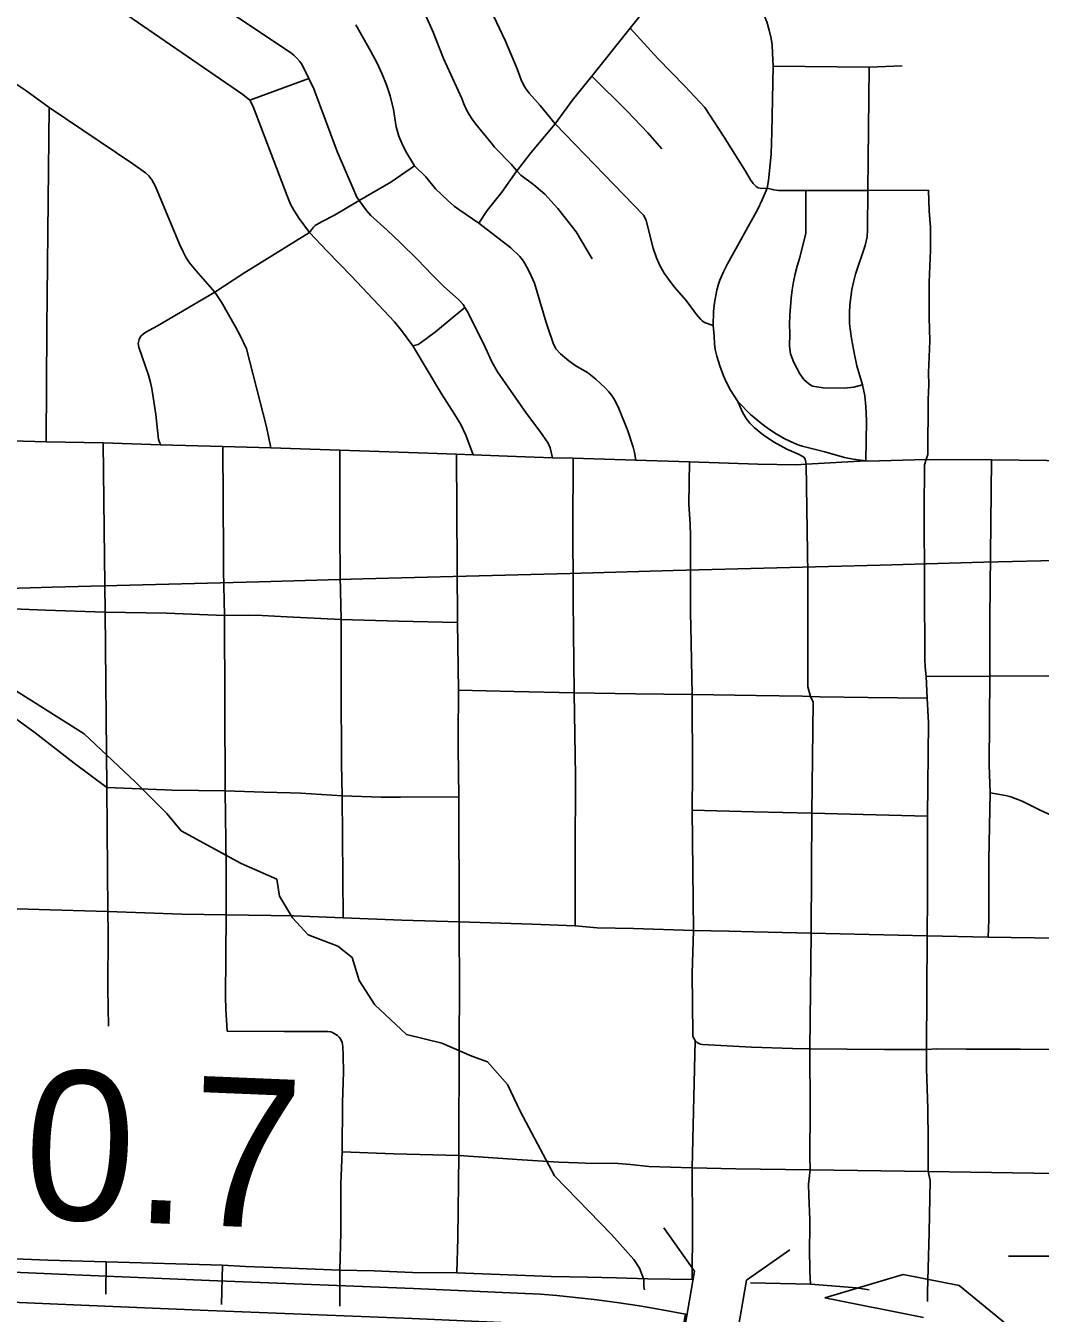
# Model space of a CAD drawing. Extents: x -19 to 366, y -4 to 359.
# Drawn here: x 152.823 to 153.368, y 191.169 to 191.86 of the extents above; entities that cross this region are included whole.
import ezdxf

# ---------------------------------------------------------------- set-up
doc = ezdxf.new("R2010")
doc.units = 0
for name, color, linetype in [('Level 19', 7, 'Continuous'), ('Level 33', 7, 'Continuous'), ('Level 35', 7, 'Continuous'), ('Level 39', 7, 'Continuous'), ('Level 42', 7, 'Continuous'), ('Level 48', 7, 'Continuous'), ('Level 60', 7, 'Continuous')]:
    doc.layers.add(name, color=color, linetype=linetype)

msp = doc.modelspace()

# ---------------------------------------------------------------- linework, layer by layer
at = {"layer": 'Level 19'}
for p, q in [((152.92164, 191.18668), (152.92152, 191.18669)), ((152.9209, 191.1706), (152.92096, 191.1706))]:
    msp.add_line(p, q, dxfattribs=at)
for points in [[(152.67908, 191.19714), (152.85351, 191.18959), (152.92164, 191.18668)], [(152.92152, 191.18669), (153.03118, 191.18247), (153.09094, 191.17979)], [(152.92096, 191.1706), (152.85282, 191.17351), (152.67838, 191.18106)], [(153.09106, 191.17978), (153.09937, 191.17938), (153.10808, 191.17866), (153.12803, 191.17648), (153.14022, 191.17493), (153.15246, 191.17312), (153.16458, 191.17105), (153.17714, 191.16866), (153.17426, 191.15283)], [(153.09022, 191.16371), (153.03051, 191.16639), (152.9209, 191.1706)]]:
    msp.add_lwpolyline(points, dxfattribs=at)
at = {"layer": 'Level 33'}
for points in [[(152.94326, 191.81994), (152.93959, 191.82307), (152.86817, 191.87213), (152.85278, 191.88288), (152.84662, 191.88696), (152.84421, 191.88904), (152.83636, 191.89651), (152.83287, 191.90013), (152.83193, 191.90148), (152.83094, 191.90349), (152.83014, 191.90601), (152.82999, 191.90693)], [(152.97505, 191.83163), (152.97138, 191.8389), (152.97009, 191.84081), (152.96862, 191.84256), (152.96696, 191.84417), (152.96514, 191.84559), (152.9364, 191.8648), (152.91087, 191.88305), (152.88777, 191.89844), (152.88641, 191.89956), (152.88528, 191.90091), (152.88443, 191.90245), (152.88391, 191.9039), (152.8835, 191.90674)], [(153.08666, 191.78212), (153.08353, 191.78567), (153.07465, 191.79489), (153.07283, 191.7971), (153.06455, 191.80723), (153.06267, 191.80975), (153.06098, 191.8124), (153.05946, 191.81516), (153.05814, 191.81802), (153.05703, 191.82096), (153.04721, 191.84232), (153.04164, 191.85652), (153.03651, 191.8682), (153.0311, 191.87944), (153.02444, 191.8941), (153.02068, 191.90333), (153.01877, 191.90626)], [(153.10725, 191.80737), (153.09918, 191.8172), (153.09319, 191.82376), (153.09124, 191.8264), (153.09024, 191.82818), (153.08897, 191.83102), (153.08673, 191.83687), (153.08049, 191.85168), (153.07252, 191.86873), (153.06941, 191.87579), (153.05707, 191.906)], [(153.14749, 191.85868), (153.16538, 191.88123), (153.17592, 191.89784)], [(153.2241, 191.83818), (153.22387, 191.84524), (153.22355, 191.84967), (153.22302, 191.85317), (153.22208, 191.85767), (153.22081, 191.86207), (153.21907, 191.86639), (153.2172, 191.87016), (153.21546, 191.87297), (153.21245, 191.87704), (153.20897, 191.88108), (153.20521, 191.88484), (153.20251, 191.88715), (153.19879, 191.88968), (153.19389, 191.89249), (153.19108, 191.89381), (153.18603, 191.89581)], [(153.03176, 191.78479), (153.02698, 191.79245), (153.02481, 191.79699), (153.02337, 191.80065), (153.02192, 191.80572), (153.02034, 191.81495), (153.01855, 191.8223), (153.01669, 191.82834), (153.01441, 191.83404), (153.01161, 191.83996), (153.00812, 191.84651), (153.00024, 191.86047)], [(153.12687, 191.83295), (153.14749, 191.85868)], [(153.2209, 191.77279), (153.2181, 191.7727), (153.21615, 191.77301), (153.21499, 191.77378), (153.21353, 191.77523), (153.21202, 191.77729), (153.20933, 191.78191), (153.19754, 191.8008), (153.18756, 191.81611), (153.17672, 191.8276), (153.16235, 191.84245), (153.14749, 191.85868)], [(152.83569, 191.81609), (152.82306, 191.82513), (152.81551, 191.83028), (152.80861, 191.83466), (152.80628, 191.83575), (152.80422, 191.83637), (152.80251, 191.83671), (152.79664, 191.83733), (152.78477, 191.83824), (152.77324, 191.83881)], [(153.2209, 191.77279), (153.22163, 191.77687), (153.22228, 191.78209), (153.22312, 191.79123), (153.2235, 191.80276), (153.2241, 191.83818)], [(153.2241, 191.83818), (153.27565, 191.83778)], [(153.27491, 191.7716), (153.27565, 191.83778)], [(153.27565, 191.83778), (153.29339, 191.8385)], [(152.97505, 191.83163), (152.94326, 191.81994)], [(153.00204, 191.76623), (153.00073, 191.76807), (152.99962, 191.77054), (152.99015, 191.79242), (152.97766, 191.82613), (152.97505, 191.83163)], [(153.10725, 191.80737), (153.11635, 191.81987), (153.12687, 191.83295)], [(153.16439, 191.794), (153.15696, 191.80257), (153.14584, 191.81416), (153.12687, 191.83295)], [(152.97537, 191.74907), (152.96975, 191.75649), (152.96686, 191.76108), (152.96523, 191.76427), (152.96334, 191.76877), (152.94535, 191.81605), (152.94428, 191.81846), (152.94326, 191.81994)], [(152.83393, 191.63674), (152.83438, 191.69772), (152.83451, 191.71478), (152.8351, 191.76599), (152.83569, 191.81609)], [(152.9246, 191.71707), (152.91448, 191.72847), (152.91094, 191.73284), (152.9092, 191.73547), (152.90759, 191.73857), (152.90564, 191.74284), (152.89266, 191.77373), (152.89078, 191.77722), (152.88913, 191.77942), (152.88735, 191.78105), (152.88045, 191.78595), (152.83569, 191.81609)], [(153.08666, 191.78212), (153.08992, 191.78644), (153.09421, 191.79182), (153.10725, 191.80737)], [(153.19189, 191.69907), (153.18731, 191.70083), (153.18615, 191.70158), (153.18534, 191.70241), (153.18309, 191.70509), (153.17741, 191.71263), (153.17621, 191.714), (153.17106, 191.71987), (153.168, 191.72391), (153.16572, 191.72727), (153.16338, 191.73131), (153.16148, 191.73545), (153.15983, 191.74067), (153.15593, 191.75544), (153.15529, 191.7571), (153.15461, 191.75824), (153.10725, 191.80737)], [(153.03176, 191.78479), (153.01901, 191.77605), (153.00204, 191.76623)], [(153.06623, 191.75409), (153.05545, 191.76141), (153.05303, 191.76323), (153.04953, 191.76617), (153.04295, 191.77252), (153.03785, 191.77884), (153.03176, 191.78479)], [(153.06623, 191.75409), (153.07072, 191.76075), (153.07862, 191.77067), (153.08666, 191.78212)], [(153.12708, 191.73486), (153.11853, 191.74934), (153.10866, 191.76182), (153.10158, 191.76954), (153.09577, 191.77452), (153.08877, 191.77973), (153.08666, 191.78212)], [(153.19189, 191.69907), (153.19223, 191.70657), (153.19278, 191.7113), (153.19397, 191.71806), (153.19487, 191.72135), (153.19561, 191.72347), (153.19756, 191.72787), (153.19975, 191.73217), (153.21593, 191.76148), (153.21824, 191.7665), (153.2209, 191.77279)], [(153.24163, 191.77153), (153.22704, 191.77152), (153.22448, 191.77185), (153.2209, 191.77279)], [(153.27218, 191.66731), (153.2674, 191.66613), (153.2624, 191.66555), (153.25102, 191.66577), (153.24525, 191.66654), (153.24329, 191.6678), (153.24066, 191.67017), (153.23844, 191.67326), (153.2352, 191.67928), (153.23343, 191.68391), (153.2329, 191.68807), (153.23304, 191.69474), (153.23298, 191.69968), (153.23317, 191.70461), (153.23386, 191.71388), (153.23435, 191.71822), (153.23502, 191.72252), (153.23594, 191.72679), (153.23704, 191.731), (153.23834, 191.73516), (153.24166, 191.74856), (153.24163, 191.77153)], [(153.27491, 191.7716), (153.24163, 191.77153)], [(153.27218, 191.66731), (153.26915, 191.67757), (153.26783, 191.68362), (153.2662, 191.69214), (153.26555, 191.69733), (153.2652, 191.7002), (153.26519, 191.70606), (153.2654, 191.71017), (153.26582, 191.71426), (153.26641, 191.71836), (153.26721, 191.72242), (153.26841, 191.72675), (153.27351, 191.74213), (153.27463, 191.74664), (153.27487, 191.75069), (153.27491, 191.7716)], [(153.30749, 191.77167), (153.27491, 191.7716)], [(153.3062, 191.62715), (153.30714, 191.62998), (153.30742, 191.65939), (153.30765, 191.66737), (153.30758, 191.67381), (153.30823, 191.69094), (153.30785, 191.70339), (153.30796, 191.71331), (153.30781, 191.72232), (153.30857, 191.73961), (153.30861, 191.75172), (153.30794, 191.76072), (153.30749, 191.77167)], [(153.00204, 191.76623), (152.9888, 191.75829), (152.98211, 191.75494), (152.97934, 191.7534), (152.97845, 191.75282), (152.97742, 191.75187), (152.97537, 191.74907)], [(153.05875, 191.7088), (153.05773, 191.71045), (153.05524, 191.71311), (153.04748, 191.72004), (153.04113, 191.72632), (153.03328, 191.73453), (153.02408, 191.74359), (153.01694, 191.75033), (153.00828, 191.75807), (153.00585, 191.76091), (153.00204, 191.76623)], [(152.97537, 191.74907), (152.9401, 191.72712), (152.9246, 191.71707)], [(153.03081, 191.68815), (153.02478, 191.69644), (153.0209, 191.70107), (152.99788, 191.72561), (152.98474, 191.73894), (152.97537, 191.74907)], [(153.15047, 191.62693), (153.14973, 191.63108), (153.14905, 191.63388), (153.14611, 191.64256), (153.14137, 191.65453), (153.13933, 191.65879), (153.13759, 191.66161), (153.13604, 191.66359), (153.1341, 191.66564), (153.12894, 191.67036), (153.12448, 191.67383), (153.11915, 191.67704), (153.11768, 191.67792), (153.11451, 191.68018), (153.10999, 191.68389), (153.10757, 191.68655), (153.10612, 191.68971), (153.10329, 191.69799), (153.10233, 191.70079), (153.09761, 191.71702), (153.09604, 191.72187), (153.09345, 191.7278), (153.09187, 191.73084), (153.09025, 191.73357), (153.08825, 191.73617), (153.0834, 191.74079), (153.06623, 191.75409)], [(152.9246, 191.71707), (152.89378, 191.69899), (152.88749, 191.69552), (152.88622, 191.69465), (152.88506, 191.69363), (152.88449, 191.69287), (152.88389, 191.69159)], [(152.95467, 191.63344), (152.95234, 191.64479), (152.94154, 191.68666), (152.93813, 191.69382), (152.93567, 191.6984), (152.92803, 191.71168), (152.9246, 191.71707)], [(153.03081, 191.68815), (153.03367, 191.68901), (153.0347, 191.68959), (153.0429, 191.69572), (153.05875, 191.7088)], [(153.10567, 191.62819), (153.10452, 191.63341), (153.10335, 191.63592), (153.09899, 191.64236), (153.09174, 191.65183), (153.07622, 191.67429), (153.07317, 191.67958), (153.06971, 191.68708), (153.06239, 191.70203), (153.06, 191.70679), (153.05875, 191.7088)], [(153.20516, 191.65828), (153.20128, 191.66449), (153.19908, 191.66851), (153.19745, 191.67221), (153.19556, 191.67741), (153.19399, 191.68271), (153.19308, 191.68624), (153.1927, 191.68938), (153.19245, 191.69353), (153.19189, 191.69907)], [(152.89529, 191.63516), (152.89423, 191.63801), (152.89282, 191.65136), (152.89079, 191.66536), (152.89008, 191.66854), (152.88894, 191.67243), (152.88368, 191.68756), (152.88346, 191.68948), (152.88389, 191.69159)], [(153.06323, 191.62969), (153.05922, 191.64024), (153.05649, 191.64597), (153.0532, 191.65153), (153.04621, 191.66246), (153.03081, 191.68815)], [(153.27394, 191.62651), (153.27431, 191.64807), (153.27399, 191.65572), (153.27337, 191.66137), (153.27218, 191.66731)], [(153.24183, 191.62469), (153.24128, 191.6274), (153.24068, 191.62842), (153.23812, 191.62995), (153.23153, 191.63272), (153.22469, 191.63656), (153.21901, 191.64033), (153.21396, 191.64443), (153.21166, 191.64672), (153.20967, 191.64924), (153.20775, 191.65262), (153.20516, 191.65828)], [(153.27394, 191.62651), (153.26717, 191.62735), (153.26252, 191.62832), (153.25194, 191.63133), (153.23965, 191.63448), (153.23699, 191.63535), (153.23342, 191.63684), (153.2301, 191.63853), (153.22578, 191.64107), (153.2217, 191.6437), (153.21807, 191.64632), (153.2121, 191.65131), (153.20516, 191.65828)], [(152.83393, 191.63674), (152.80301, 191.6377)], [(152.86469, 191.6361), (152.83393, 191.63674)], [(152.86469, 191.6361), (152.86514, 191.5899), (152.8656, 191.5454)], [(152.89529, 191.63516), (152.86469, 191.6361)], [(152.92878, 191.63421), (152.89529, 191.63516)], [(152.92878, 191.63421), (152.92914, 191.57649), (152.92919, 191.56745), (152.92965, 191.5436)], [(152.95467, 191.63344), (152.92878, 191.63421)], [(152.99158, 191.63224), (152.95467, 191.63344)], [(152.99158, 191.63224), (152.99166, 191.58845), (152.99171, 191.56452), (152.99229, 191.54134)], [(153.02325, 191.63116), (152.99158, 191.63224)], [(153.05417, 191.63011), (153.02325, 191.63116)], [(153.05417, 191.63011), (153.05476, 191.53973)], [(153.06323, 191.62969), (153.05417, 191.63011)], [(153.08618, 191.62888), (153.06323, 191.62969)], [(153.10567, 191.62819), (153.08618, 191.62888)], [(153.11681, 191.62787), (153.10567, 191.62819)], [(153.11681, 191.62787), (153.1167, 191.58949), (153.11683, 191.5582), (153.11684, 191.55139), (153.11735, 191.50202)], [(153.15047, 191.62693), (153.11681, 191.62787)], [(153.17927, 191.62602), (153.15047, 191.62693)], [(153.17927, 191.62602), (153.17886, 191.60319), (153.17961, 191.59252), (153.17984, 191.58621), (153.17977, 191.56426), (153.17987, 191.54478), (153.17992, 191.53776), (153.18071, 191.50107)], [(153.24183, 191.62469), (153.23658, 191.62442), (153.21594, 191.62482), (153.17927, 191.62602)], [(153.27394, 191.62651), (153.24183, 191.62469)], [(153.24183, 191.62469), (153.24275, 191.56548), (153.24282, 191.5053), (153.24423, 191.50004)], [(153.3062, 191.62715), (153.27492, 191.6264), (153.27394, 191.62651)], [(153.3062, 191.62715), (153.30548, 191.62431), (153.30519, 191.5994), (153.30555, 191.51999), (153.30569, 191.51603), (153.30632, 191.5109)], [(153.34131, 191.62701), (153.3062, 191.62715)], [(153.34131, 191.62701), (153.34043, 191.5422), (153.34047, 191.51093)], [(153.41577, 191.62608), (153.34131, 191.62701)], [(152.83359, 191.54646), (152.8031, 191.54761)], [(152.8656, 191.5454), (152.83359, 191.54646)], [(152.8656, 191.5454), (152.86664, 191.45122)], [(152.89852, 191.54472), (152.8656, 191.5454)], [(152.92965, 191.5436), (152.89852, 191.54472)], [(152.99229, 191.54134), (152.9632, 191.54289), (152.94997, 191.54359), (152.94262, 191.54373), (152.92965, 191.5436)], [(152.92965, 191.5436), (152.93009, 191.44951)], [(152.99229, 191.54134), (152.99228, 191.50605), (152.99254, 191.46408), (152.99281, 191.44688)], [(153.0231, 191.5405), (152.99229, 191.54134)], [(153.05476, 191.53973), (153.0231, 191.5405)], [(153.05476, 191.53973), (153.0553, 191.50356)], [(153.34047, 191.51093), (153.30632, 191.5109)], [(153.30632, 191.5109), (153.30678, 191.49924)], [(153.34047, 191.51093), (153.34005, 191.46318), (153.34063, 191.44834)], [(153.39153, 191.50926), (153.38211, 191.51055), (153.37085, 191.51111), (153.34047, 191.51093)], [(153.0553, 191.50356), (153.05513, 191.47846), (153.0551, 191.47231), (153.0554, 191.4463)], [(153.08493, 191.50278), (153.0553, 191.50356)], [(153.11735, 191.50202), (153.08493, 191.50278)], [(153.11735, 191.50202), (153.11805, 191.45727), (153.11801, 191.45067), (153.11786, 191.42069), (153.11799, 191.37697)], [(153.15029, 191.50153), (153.11735, 191.50202)], [(153.18071, 191.50107), (153.15029, 191.50153)], [(153.18071, 191.50107), (153.18089, 191.45931), (153.18074, 191.43916)], [(153.21511, 191.5006), (153.18071, 191.50107)], [(153.24423, 191.50004), (153.23999, 191.50026), (153.21511, 191.5006)], [(153.24423, 191.50004), (153.24565, 191.49701), (153.2449, 191.43745)], [(153.27501, 191.49956), (153.24943, 191.49982), (153.24423, 191.50004)], [(153.30678, 191.49924), (153.27501, 191.49956)], [(153.30678, 191.49924), (153.30759, 191.48589), (153.307, 191.43587)], [(152.86664, 191.45122), (152.849, 191.4644), (152.82806, 191.48056), (152.81762, 191.48836), (152.813, 191.49143), (152.80254, 191.49747)], [(152.86664, 191.45122), (152.86718, 191.38482)], [(152.89763, 191.44994), (152.86664, 191.45122)], [(152.93009, 191.44951), (152.90145, 191.44978), (152.89763, 191.44994)], [(152.93009, 191.44951), (152.93059, 191.40901), (152.93069, 191.38293)], [(152.99281, 191.44688), (152.97065, 191.44824), (152.96496, 191.44837), (152.95091, 191.44871), (152.93009, 191.44951)], [(152.99281, 191.44688), (152.9934, 191.38128)], [(153.02419, 191.44614), (153.01387, 191.44616), (152.99281, 191.44688)], [(153.0554, 191.4463), (153.02419, 191.44614)], [(153.0554, 191.4463), (153.05575, 191.37915)], [(153.34063, 191.44834), (153.34, 191.4124), (153.33983, 191.38023), (153.33956, 191.3709)], [(153.34063, 191.44834), (153.34892, 191.44694), (153.35166, 191.44627), (153.35408, 191.44545), (153.35777, 191.44385), (153.36744, 191.43904), (153.38396, 191.43155), (153.3886, 191.42911), (153.39191, 191.42695), (153.39886, 191.42169), (153.40244, 191.41852), (153.40359, 191.41726), (153.40445, 191.4163), (153.40637, 191.41387), (153.40813, 191.41131), (153.40965, 191.40868), (153.41213, 191.40322), (153.41488, 191.39543), (153.416, 191.39132), (153.41675, 191.38671), (153.41722, 191.37952), (153.41749, 191.36988)], [(153.18074, 191.43916), (153.18146, 191.37461)], [(153.2138, 191.43828), (153.18074, 191.43916)], [(153.2449, 191.43745), (153.2138, 191.43828)], [(153.2449, 191.43745), (153.24471, 191.40651)], [(153.307, 191.43587), (153.2449, 191.43745)], [(153.307, 191.43587), (153.30696, 191.39273), (153.30676, 191.37173)], [(153.24471, 191.40651), (153.2445, 191.37315)], [(152.83623, 191.38563), (152.80643, 191.38656)], [(152.86718, 191.38482), (152.83623, 191.38563)], [(152.86718, 191.38482), (152.86728, 191.37356), (152.8671, 191.34329), (152.86746, 191.3232)], [(152.93069, 191.38293), (152.90685, 191.38336), (152.86718, 191.38482)], [(152.93069, 191.38293), (152.93023, 191.33876), (152.93042, 191.33249), (152.93108, 191.3206)], [(152.9934, 191.38128), (152.96684, 191.38235), (152.93069, 191.38293)], [(153.02482, 191.38011), (152.9934, 191.38128)], [(153.05575, 191.37915), (153.02482, 191.38011)], [(153.05575, 191.37915), (153.05589, 191.34135), (153.05575, 191.31672), (153.05541, 191.25379)], [(153.11799, 191.37697), (153.09477, 191.37796), (153.05575, 191.37915)], [(153.14929, 191.37555), (153.12972, 191.37591), (153.11799, 191.37697)], [(153.18146, 191.37461), (153.14929, 191.37555)], [(153.18146, 191.37461), (153.18073, 191.35145), (153.18102, 191.31895), (153.18112, 191.31791), (153.18143, 191.31692), (153.18228, 191.3155)], [(153.21374, 191.37386), (153.20032, 191.37417), (153.18146, 191.37461)], [(153.2445, 191.37315), (153.21374, 191.37386)], [(153.2445, 191.37315), (153.24394, 191.31104)], [(153.30676, 191.37173), (153.2445, 191.37315)], [(153.30676, 191.37173), (153.30638, 191.31078)], [(153.33956, 191.3709), (153.30676, 191.37173)], [(153.37681, 191.37036), (153.33956, 191.3709)], [(152.96178, 191.3204), (152.93108, 191.3206)], [(152.99032, 191.31817), (152.98773, 191.31989), (152.9868, 191.32018), (152.98509, 191.3204), (152.96178, 191.3204)], [(152.99032, 191.31817), (152.99122, 191.31733), (152.99198, 191.31634), (152.99282, 191.31447), (152.99315, 191.31226), (152.99349, 191.30722), (152.99355, 191.29867), (152.99313, 191.28203), (152.9928, 191.25576)], [(153.18228, 191.3155), (153.18077, 191.24716)], [(153.21263, 191.31199), (153.18625, 191.31346), (153.1852, 191.31362), (153.18422, 191.31396), (153.18333, 191.31449), (153.18228, 191.3155)], [(153.24394, 191.31104), (153.23458, 191.31119), (153.21263, 191.31199)], [(153.24394, 191.31104), (153.24402, 191.27845), (153.24385, 191.25321), (153.24401, 191.24611)], [(153.30638, 191.31078), (153.28391, 191.3107), (153.24394, 191.31104)], [(153.37511, 191.31076), (153.35692, 191.31096), (153.32781, 191.31091), (153.31208, 191.31104), (153.30638, 191.31078)], [(153.30638, 191.31078), (153.30645, 191.30056), (153.3071, 191.27882)], [(153.3071, 191.27882), (153.30737, 191.26182), (153.30732, 191.24526)], [(152.9928, 191.25576), (152.99217, 191.23876), (152.99218, 191.21236), (152.99162, 191.19233)], [(153.05541, 191.25379), (153.02061, 191.25464), (152.9928, 191.25576)], [(153.05541, 191.25379), (153.05491, 191.20956), (153.05445, 191.19079)], [(153.18077, 191.24716), (153.15749, 191.24796), (153.1477, 191.24896), (153.14096, 191.24946), (153.12343, 191.24975), (153.11947, 191.24982), (153.10918, 191.25024), (153.08939, 191.25143), (153.05541, 191.25379)], [(153.18077, 191.24716), (153.18088, 191.21582)], [(153.24401, 191.24611), (153.20414, 191.24665), (153.18077, 191.24716)], [(153.24401, 191.24611), (153.24316, 191.2384), (153.24326, 191.23247), (153.24385, 191.21924), (153.24381, 191.21423)], [(153.30732, 191.24526), (153.24401, 191.24611)], [(153.30732, 191.24526), (153.30846, 191.24041), (153.30785, 191.21273)], [(153.37525, 191.24425), (153.30732, 191.24526)], [(153.18088, 191.21582), (153.18062, 191.18733)], [(153.24381, 191.21423), (153.24365, 191.20433), (153.24392, 191.19163), (153.24422, 191.18473)], [(153.30785, 191.21273), (153.30704, 191.1804)], [(152.83491, 191.19773), (152.80399, 191.19889)], [(152.86624, 191.19684), (152.83491, 191.19773)], [(152.86624, 191.19684), (152.86608, 191.17937)], [(152.92871, 191.19495), (152.86624, 191.19684)], [(152.92871, 191.19495), (152.92806, 191.17386)], [(152.9606, 191.19359), (152.94099, 191.19429), (152.92871, 191.19495)], [(152.99162, 191.19233), (152.9606, 191.19359)], [(152.99162, 191.19233), (152.99153, 191.17291)], [(153.05445, 191.19079), (153.03059, 191.19104), (153.01013, 191.19187), (152.99162, 191.19233)], [(153.18062, 191.18733), (153.157, 191.18761), (153.14005, 191.18821), (153.12455, 191.18855), (153.10502, 191.18898), (153.05445, 191.19079)], [(153.24422, 191.18473), (153.21207, 191.1856)], [(153.27566, 191.18181), (153.2689, 191.1828), (153.26441, 191.18326), (153.24422, 191.18473)], [(153.30704, 191.1804), (153.30705, 191.17547)]]:
    msp.add_lwpolyline(points, dxfattribs=at)
at = {"layer": 'Level 35'}
msp.add_lwpolyline([(152.80935, 191.50845), (152.85447, 191.48013), (152.882, 191.45411), (152.89883, 191.43728), (152.90648, 191.42809), (152.9386, 191.41049), (152.95772, 191.40208), (152.95924, 191.39289), (152.96613, 191.38141), (152.97454, 191.37223), (152.9906, 191.36611), (152.99825, 191.35999), (153.00207, 191.34774), (153.01048, 191.33473), (153.02731, 191.31866), (153.04643, 191.31407), (153.06249, 191.30718), (153.0709, 191.30412), (153.08161, 191.29188), (153.08849, 191.27734), (153.10685, 191.2429), (153.13744, 191.21152), (153.14944, 191.19805), (153.1525, 191.19346), (153.15479, 191.18734), (153.15479, 191.18351), (153.15509, 191.18175)], dxfattribs=at)
at = {"layer": 'Level 39'}
for points in [[(153.1819, 191.19173), (153.16553, 191.21494)], [(153.23311, 191.20326), (153.20989, 191.18689)], [(153.16434, 191.09014), (153.1819, 191.19173)], [(153.20989, 191.18689), (153.19233, 191.0853)]]:
    msp.add_lwpolyline(points, dxfattribs=at)
at = {"layer": 'Level 42'}
for p, q in [((153.29387, 191.19002), (153.25195, 191.17754)), ((153.32395, 191.18401), (153.29387, 191.19002)), ((153.35785, 191.15637), (153.32395, 191.18401)), ((153.25195, 191.17754), (153.3049, 191.16696))]:
    msp.add_line(p, q, dxfattribs=at)
at = {"layer": 'Level 48'}
msp.add_line((153.35056, 191.19983), (153.42632, 191.19983), dxfattribs=at)
at = {"layer": 'Level 60'}
for points in [[(156.50946, 189.3937), (156.44759, 191.65634), (156.2114, 200.27623), (155.97446, 208.89626), (155.73678, 217.51643), (155.49836, 226.13674), (155.2592, 234.75719), (155.01929, 243.37778), (154.77865, 251.9985), (154.53727, 260.61937), (154.29515, 269.24038), (154.0523, 277.86152), (153.80871, 286.48281), (153.56438, 295.10424), (153.31933, 303.72581), (153.07354, 312.34752), (152.82702, 320.96938), (152.57978, 329.59137), (152.3318, 338.21351), (152.0831, 346.83579)], [(154.11585, 1.87092), (153.9063, 10.48743), (153.69602, 19.10409), (153.48501, 27.72087), (153.27327, 36.3378), (153.0608, 44.95486), (152.84759, 53.57206), (152.63366, 62.1894), (152.419, 70.80688), (152.20362, 79.42449), (151.98751, 88.04225), (151.77068, 96.66014), (151.55312, 105.27817), (151.33484, 113.89634), (151.11584, 122.51465), (150.89612, 131.13311), (150.67568, 139.7517), (150.45452, 148.37043), (150.23264, 156.98931), (150.01005, 165.60832), (149.78674, 174.22748), (149.56272, 182.84677), (149.33799, 191.46621), (149.11254, 200.0858), (148.88638, 208.70552), (148.65952, 217.32539), (148.43194, 225.9454), (148.20366, 234.56555), (147.97466, 243.18584), (147.74497, 251.80628), (147.51457, 260.42687), (147.28346, 269.04759), (147.05165, 277.66846), (146.81914, 286.28948), (146.58593, 294.91064), (146.35202, 303.53194), (146.11742, 312.15339), (145.88211, 320.77499), (145.64611, 329.39673), (145.40941, 338.01861), (145.17202, 346.64065)], [(0, 189.51617), (7.11214, 189.52059), (14.22427, 189.53386), (21.33637, 189.55597), (28.44845, 189.58693), (35.56048, 189.62672), (42.67245, 189.67537), (49.78436, 189.73285), (56.89619, 189.79918), (64.00793, 189.87436), (71.11958, 189.95838), (78.23111, 190.05124), (85.34253, 190.15294), (92.45381, 190.26349), (99.56495, 190.38288), (106.67593, 190.51112), (113.78675, 190.6482), (120.89739, 190.79412), (128.00785, 190.94888), (135.11811, 191.11248), (142.22816, 191.28493), (149.33799, 191.46621), (156.44759, 191.65634), (163.55694, 191.85531), (170.66605, 192.06312), (177.77489, 192.27977), (184.88345, 192.50526), (191.99173, 192.73959), (199.09971, 192.98276), (206.20739, 193.23477), (213.31474, 193.49561), (220.42177, 193.7653), (227.52845, 194.04382), (234.63479, 194.33118), (241.74076, 194.62738), (248.84635, 194.93241), (255.95157, 195.24628), (263.05638, 195.56898), (270.16079, 195.90052), (277.26478, 196.24089), (284.36834, 196.5901), (291.47147, 196.94814), (298.57414, 197.31501), (305.67635, 197.69072), (312.77809, 198.07525), (319.87934, 198.46862), (326.9801, 198.87082), (334.08035, 199.28185), (341.18009, 199.7017)]]:
    msp.add_spline(points, degree=3, dxfattribs=at)

# ---------------------------------------------------------------- texts
at = {"layer": 'Level 48'}
msp.add_text('0.7', height=0.08, rotation=357.63682, dxfattribs=at).set_placement((152.8209, 191.22042))

doc.saveas('drawing.dxf')
